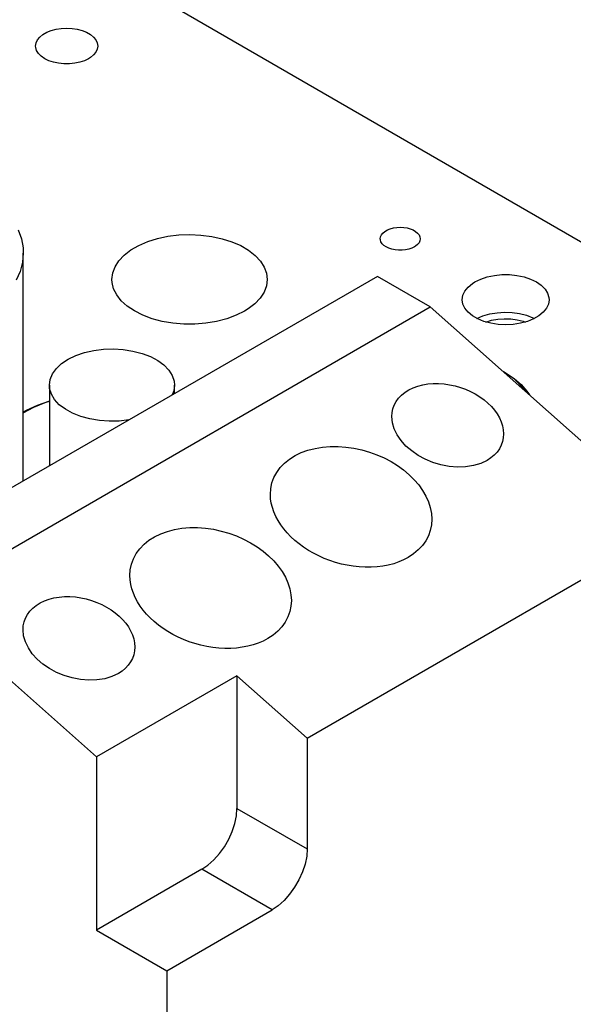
# Model space of a CAD drawing. Header units: inches. Extents: x 3 to 351, y 4 to 271.
# Tile 323 of 530: x 141.37 to 144.16, y 250.75 to 255.7. Entities that reach past the tile are written whole.
import ezdxf

# ---------------------------------------------------------------- set-up
doc = ezdxf.new("R2010")
doc.units = ezdxf.units.IN
doc.header["$LTSCALE"] = 0.5
doc.header["$MEASUREMENT"] = 0
doc.layers.add('DSS', color=7, linetype='Continuous')

msp = doc.modelspace()

# ---------------------------------------------------------------- linework, layer by layer
at = {"layer": 'DSS', "color": 132, "linetype": 'Continuous'}
for p, q in [((135.7228, 259.4769), (145.2334, 253.986)), ((141.4741, 255.613), (141.4897, 255.6259)), ((141.4897, 255.6259), (141.509, 255.637)), ((141.509, 255.637), (141.5313, 255.646)), ((141.5313, 255.646), (141.556, 255.6527)), ((141.556, 255.6527), (141.5823, 255.6568)), ((141.5823, 255.6568), (141.6094, 255.6581)), ((141.6094, 255.6581), (141.6366, 255.6568)), ((141.6366, 255.6568), (141.6629, 255.6527)), ((141.6629, 255.6527), (141.6876, 255.646)), ((141.6876, 255.646), (141.7099, 255.637)), ((141.7099, 255.637), (141.7291, 255.6259)), ((141.7291, 255.6259), (141.7448, 255.613)), ((141.4532, 255.5679), (141.4556, 255.5836)), ((141.4538, 255.5601), (141.4532, 255.5679)), ((141.4556, 255.5836), (141.4626, 255.5988)), ((141.4626, 255.5988), (141.4741, 255.613)), ((141.7448, 255.613), (141.7563, 255.5988)), ((141.7563, 255.5988), (141.7633, 255.5836)), ((141.7633, 255.5836), (141.7657, 255.5679)), ((141.7657, 255.5679), (141.7633, 255.5523)), ((141.4585, 255.5446), (141.4538, 255.5601)), ((141.4678, 255.5298), (141.4585, 255.5446)), ((141.4814, 255.5162), (141.4678, 255.5298)), ((141.499, 255.5041), (141.4814, 255.5162)), ((141.7448, 255.5228), (141.7291, 255.5099)), ((141.7563, 255.5371), (141.7448, 255.5228)), ((141.7633, 255.5523), (141.7563, 255.5371)), ((141.5198, 255.494), (141.499, 255.5041)), ((141.5434, 255.4862), (141.5198, 255.494)), ((141.569, 255.4808), (141.5434, 255.4862)), ((141.5958, 255.478), (141.569, 255.4808)), ((141.6231, 255.478), (141.5958, 255.478)), ((141.6499, 255.4808), (141.6231, 255.478)), ((141.6755, 255.4862), (141.6499, 255.4808)), ((141.6991, 255.494), (141.6755, 255.4862)), ((141.7199, 255.5041), (141.6991, 255.494)), ((141.7291, 255.5099), (141.7199, 255.5041)), ((143.1944, 254.6182), (143.2018, 254.6273)), ((143.2018, 254.6273), (143.2118, 254.6356)), ((143.2118, 254.6356), (143.2242, 254.6428)), ((143.2242, 254.6428), (143.2386, 254.6486)), ((143.2386, 254.6486), (143.2544, 254.6529)), ((143.2544, 254.6529), (143.2714, 254.6555)), ((143.2714, 254.6555), (143.2888, 254.6564)), ((143.2888, 254.6564), (143.3063, 254.6555)), ((143.3063, 254.6555), (143.3232, 254.6529)), ((143.3232, 254.6529), (143.3391, 254.6486)), ((143.3391, 254.6486), (143.3534, 254.6428)), ((143.3534, 254.6428), (143.3658, 254.6356)), ((143.3658, 254.6356), (143.3759, 254.6273)), ((143.3759, 254.6273), (143.3833, 254.6182)), ((141.973, 254.565), (142.0178, 254.5842)), ((142.0178, 254.5842), (142.0669, 254.5996)), ((142.0669, 254.5996), (142.1193, 254.6108)), ((142.1193, 254.6108), (142.1739, 254.6176)), ((142.1739, 254.6176), (142.2296, 254.6197)), ((142.2296, 254.6197), (142.2853, 254.6173)), ((142.2853, 254.6173), (142.3399, 254.6103)), ((142.3399, 254.6103), (142.3921, 254.5989)), ((142.3921, 254.5989), (142.441, 254.5833)), ((142.441, 254.5833), (142.4856, 254.5639)), ((143.1883, 254.5983), (143.1898, 254.6084)), ((143.1887, 254.5933), (143.1883, 254.5983)), ((143.1917, 254.5833), (143.1887, 254.5933)), ((143.1898, 254.6084), (143.1944, 254.6182)), ((143.1977, 254.5738), (143.1917, 254.5833)), ((143.3833, 254.5785), (143.3759, 254.5693)), ((143.3833, 254.6182), (143.3878, 254.6084)), ((143.3878, 254.5883), (143.3833, 254.5785)), ((143.3878, 254.6084), (143.3893, 254.5983)), ((143.3893, 254.5983), (143.3878, 254.5883)), ((141.8998, 254.5164), (141.9334, 254.5422)), ((141.9334, 254.5422), (141.973, 254.565)), ((142.4856, 254.5639), (142.5248, 254.5409)), ((142.5248, 254.5409), (142.5581, 254.515)), ((143.2065, 254.5651), (143.1977, 254.5738)), ((143.2178, 254.5573), (143.2065, 254.5651)), ((143.2312, 254.5508), (143.2178, 254.5573)), ((143.2463, 254.5457), (143.2312, 254.5508)), ((143.2628, 254.5423), (143.2463, 254.5457)), ((143.2801, 254.5405), (143.2628, 254.5423)), ((143.2976, 254.5405), (143.2801, 254.5405)), ((143.3148, 254.5423), (143.2976, 254.5405)), ((143.3313, 254.5457), (143.3148, 254.5423)), ((143.3465, 254.5508), (143.3313, 254.5457)), ((143.3599, 254.5573), (143.3465, 254.5508)), ((143.3658, 254.561), (143.3599, 254.5573)), ((143.3759, 254.5693), (143.3658, 254.561)), ((141.8534, 254.4579), (141.873, 254.4881)), ((141.873, 254.4881), (141.8998, 254.5164)), ((142.5581, 254.515), (142.5845, 254.4866)), ((142.5845, 254.4866), (142.6037, 254.4563)), ((141.8375, 254.3942), (141.8415, 254.4264)), ((141.8415, 254.4264), (141.8534, 254.4579)), ((142.6037, 254.4563), (142.6152, 254.4247)), ((141.8384, 254.3793), (141.8375, 254.3942)), ((141.846, 254.3474), (141.8384, 254.3793)), ((142.6188, 254.3942), (142.6148, 254.362)), ((142.6152, 254.4247), (142.6188, 254.3942)), ((143.6516, 254.3733), (143.6645, 254.3815)), ((143.6645, 254.3815), (143.6937, 254.3956)), ((143.6937, 254.3956), (143.7267, 254.4066)), ((143.7267, 254.4066), (143.7625, 254.4141)), ((143.7625, 254.4141), (143.8001, 254.418)), ((143.8001, 254.418), (143.8382, 254.418)), ((143.8382, 254.418), (143.8758, 254.4141)), ((143.8758, 254.4141), (143.9116, 254.4066)), ((143.9116, 254.4066), (143.9446, 254.3956)), ((143.9446, 254.3956), (143.9738, 254.3815)), ((143.9738, 254.3815), (143.9983, 254.3646)), ((141.8615, 254.3164), (141.846, 254.3474)), ((142.6029, 254.3305), (142.5833, 254.3003)), ((142.6148, 254.362), (142.6029, 254.3305)), ((143.6037, 254.3141), (143.6136, 254.3353)), ((143.6136, 254.3353), (143.6297, 254.3553)), ((143.6297, 254.3553), (143.6516, 254.3733)), ((143.9983, 254.3646), (144.0174, 254.3455)), ((144.0174, 254.3455), (144.0304, 254.3248)), ((141.8845, 254.287), (141.8615, 254.3164)), ((141.9145, 254.2598), (141.8845, 254.287)), ((142.5833, 254.3003), (142.5565, 254.272)), ((143.6004, 254.2922), (143.6037, 254.3141)), ((143.6037, 254.2702), (143.6004, 254.2922)), ((144.0304, 254.3248), (144.0371, 254.3032)), ((144.0379, 254.2922), (144.0346, 254.2702)), ((144.0371, 254.3032), (144.0379, 254.2922)), ((141.9509, 254.2353), (141.9145, 254.2598)), ((141.993, 254.2141), (141.9509, 254.2353)), ((142.5044, 254.2347), (142.4621, 254.2136)), ((142.5229, 254.2462), (142.5044, 254.2347)), ((142.5565, 254.272), (142.5229, 254.2462)), ((143.6136, 254.249), (143.6037, 254.2702)), ((143.6297, 254.229), (143.6136, 254.249)), ((143.6516, 254.211), (143.6297, 254.229)), ((143.7758, 254.2266), (143.8137, 254.229)), ((143.8137, 254.229), (143.8518, 254.2276)), ((143.8518, 254.2276), (143.8888, 254.2225)), ((144.0086, 254.229), (143.9867, 254.211)), ((144.0247, 254.249), (144.0086, 254.229)), ((144.0346, 254.2702), (144.0247, 254.249)), ((142.0399, 254.1966), (141.993, 254.2141)), ((142.0907, 254.1831), (142.0399, 254.1966)), ((142.1442, 254.174), (142.0907, 254.1831)), ((142.3643, 254.1828), (142.3107, 254.1738)), ((142.4151, 254.1962), (142.3643, 254.1828)), ((142.4621, 254.2136), (142.4151, 254.1962)), ((143.6785, 254.1954), (143.6516, 254.211)), ((143.6744, 254.1975), (143.7051, 254.2105)), ((143.7098, 254.1828), (143.6785, 254.1954)), ((143.7051, 254.2105), (143.7392, 254.2203)), ((143.7443, 254.1735), (143.7098, 254.1828)), ((143.7195, 254.1797), (143.7486, 254.1883)), ((143.7392, 254.2203), (143.7758, 254.2266)), ((143.7486, 254.1883), (143.7798, 254.1939)), ((143.7798, 254.1939), (143.8123, 254.1962)), ((143.8123, 254.1962), (143.8449, 254.1953)), ((143.8449, 254.1953), (143.8768, 254.191)), ((143.8768, 254.191), (143.9069, 254.1837)), ((143.8888, 254.2225), (143.9238, 254.2137)), ((143.9285, 254.1828), (143.894, 254.1735)), ((143.9069, 254.1837), (143.9188, 254.1797)), ((143.9238, 254.2137), (143.9555, 254.2015)), ((143.9598, 254.1954), (143.9285, 254.1828)), ((143.9555, 254.2015), (143.9639, 254.1975)), ((143.9867, 254.211), (143.9598, 254.1954)), ((142.1995, 254.1693), (142.1442, 254.174)), ((142.2554, 254.1692), (142.1995, 254.1693)), ((142.3107, 254.1738), (142.2554, 254.1692)), ((143.7812, 254.1678), (143.7443, 254.1735)), ((143.8191, 254.1659), (143.7812, 254.1678)), ((143.8571, 254.1678), (143.8191, 254.1659)), ((143.894, 254.1735), (143.8571, 254.1678)), ((141.5225, 253.7822), (141.4615, 253.7601)), ((141.4052, 253.7342), (141.3911, 253.7267)), ((141.4615, 253.7601), (141.4052, 253.7342))]:
    msp.add_line(p, q, dxfattribs=at)
at = {"layer": 'DSS', "color": 9, "linetype": 'Continuous'}
for p, q in [((141.3653, 254.6439), (141.3815, 254.5985)), ((141.3815, 254.5985), (141.3899, 254.5524)), ((141.3911, 254.5269), (141.3871, 254.4806)), ((141.3899, 254.5524), (141.3911, 254.5269)), ((141.3911, 253.3803), (141.3911, 254.5269)), ((141.3871, 254.4806), (141.3752, 254.4347)), ((141.3752, 254.4347), (141.3554, 254.3898)), ((143.1739, 254.4095), (140.6107, 252.9297)), ((143.4391, 254.2565), (143.1739, 254.4095)), ((140.8758, 252.7766), (143.4391, 254.2565)), ((144.6765, 253.1592), (143.4391, 254.2565)), ((143.8091, 253.9291), (143.8065, 253.9307)), ((143.8197, 253.923), (143.8091, 253.9291)), ((143.8223, 253.9212), (143.8091, 253.9291)), ((143.8197, 253.923), (143.8616, 253.8956)), ((143.8616, 253.8933), (143.8223, 253.9212)), ((143.8616, 253.8956), (143.8971, 253.8654)), ((143.8944, 253.8627), (143.8616, 253.8933)), ((143.3127, 253.8266), (143.3322, 253.8388)), ((143.3322, 253.8388), (143.3537, 253.8492)), ((143.3537, 253.8492), (143.377, 253.8577)), ((143.377, 253.8577), (143.4018, 253.8641)), ((143.4018, 253.8641), (143.4277, 253.8684)), ((143.4277, 253.8684), (143.4545, 253.8706)), ((143.4545, 253.8706), (143.4819, 253.8707)), ((143.4819, 253.8707), (143.5096, 253.8687)), ((143.5096, 253.8687), (143.5372, 253.8647)), ((143.5372, 253.8647), (143.5646, 253.8588)), ((143.5646, 253.8588), (143.5914, 253.851)), ((143.5914, 253.851), (143.6175, 253.8416)), ((143.6175, 253.8416), (143.6426, 253.8305)), ((143.9201, 253.8299), (143.8944, 253.8627)), ((143.8971, 253.8654), (143.9257, 253.8328)), ((143.9257, 253.8328), (143.9387, 253.8134)), ((143.2682, 253.7804), (143.2805, 253.7972)), ((143.2805, 253.7972), (143.2954, 253.8126)), ((143.2954, 253.8126), (143.3127, 253.8266)), ((143.6426, 253.8305), (143.6665, 253.8179)), ((143.6665, 253.8179), (143.6891, 253.8039)), ((143.6891, 253.8039), (143.7102, 253.7887)), ((143.7102, 253.7887), (143.7296, 253.7723)), ((143.2476, 253.724), (143.2517, 253.7436)), ((143.2517, 253.7436), (143.2586, 253.7624)), ((143.2586, 253.7624), (143.2682, 253.7804)), ((143.7296, 253.7723), (143.7473, 253.7549)), ((143.7473, 253.7549), (143.7629, 253.7366)), ((143.7629, 253.7366), (143.7765, 253.7176)), ((143.2462, 253.704), (143.2476, 253.724)), ((143.2493, 253.6732), (143.2462, 253.704)), ((143.7765, 253.7176), (143.7878, 253.698)), ((143.7878, 253.698), (143.7968, 253.678)), ((143.2583, 253.6424), (143.2493, 253.6732)), ((143.2729, 253.6123), (143.2583, 253.6424)), ((143.7968, 253.678), (143.8034, 253.6577)), ((143.8034, 253.6577), (143.8074, 253.6373)), ((143.8074, 253.6373), (143.8087, 253.6169)), ((143.2927, 253.5834), (143.2729, 253.6123)), ((143.8074, 253.5973), (143.8035, 253.5782)), ((143.8087, 253.6169), (143.8074, 253.5973)), ((142.7904, 253.5231), (142.824, 253.5353)), ((142.824, 253.5353), (142.8598, 253.5445)), ((142.8598, 253.5445), (142.8973, 253.5507)), ((142.8973, 253.5507), (142.936, 253.5539)), ((142.936, 253.5539), (142.9755, 253.554)), ((142.9755, 253.554), (143.0155, 253.5512)), ((143.0155, 253.5512), (143.0554, 253.5454)), ((143.0554, 253.5454), (143.0949, 253.5369)), ((143.0949, 253.5369), (143.1337, 253.5257)), ((143.3172, 253.5562), (143.2927, 253.5834)), ((143.3461, 253.5312), (143.3172, 253.5562)), ((143.7877, 253.5421), (143.7759, 253.5255)), ((143.7969, 253.5597), (143.7877, 253.5421)), ((143.8035, 253.5782), (143.7969, 253.5597)), ((142.7061, 253.4702), (142.7311, 253.4903)), ((142.7311, 253.4903), (142.7593, 253.508)), ((142.7593, 253.508), (142.7904, 253.5231)), ((143.1337, 253.5257), (143.1714, 253.512)), ((143.1714, 253.512), (143.2076, 253.496)), ((143.2076, 253.496), (143.2422, 253.4778)), ((143.3787, 253.5087), (143.3461, 253.5312)), ((143.4145, 253.4894), (143.3787, 253.5087)), ((143.453, 253.4734), (143.4145, 253.4894)), ((143.7451, 253.4964), (143.7263, 253.4841)), ((143.7617, 253.5102), (143.7451, 253.4964)), ((143.7759, 253.5255), (143.7617, 253.5102)), ((142.6668, 253.4236), (142.6846, 253.4479)), ((142.6846, 253.4479), (142.7061, 253.4702)), ((143.2422, 253.4778), (143.2748, 253.4576)), ((143.2748, 253.4576), (143.3053, 253.4356)), ((143.3053, 253.4356), (143.3334, 253.4119)), ((143.4934, 253.4613), (143.453, 253.4734)), ((143.5349, 253.4535), (143.4934, 253.4613)), ((143.5767, 253.4501), (143.5349, 253.4535)), ((143.6177, 253.4515), (143.5767, 253.4501)), ((143.6571, 253.4577), (143.6177, 253.4515)), ((143.6936, 253.4686), (143.6571, 253.4577)), ((143.7263, 253.4841), (143.6936, 253.4686)), ((142.643, 253.3704), (142.6529, 253.3977)), ((142.6529, 253.3977), (142.6668, 253.4236)), ((143.3334, 253.4119), (143.3588, 253.3868)), ((143.3588, 253.3868), (143.3814, 253.3604)), ((142.6351, 253.3132), (142.6371, 253.3422)), ((142.6371, 253.3422), (142.643, 253.3704)), ((143.3814, 253.3604), (143.401, 253.333)), ((142.6362, 253.291), (142.6351, 253.3132)), ((142.6395, 253.2688), (142.6362, 253.291)), ((143.401, 253.333), (143.4174, 253.3047)), ((143.4174, 253.3047), (143.4304, 253.2757)), ((142.645, 253.2465), (142.6395, 253.2688)), ((142.6525, 253.2244), (142.645, 253.2465)), ((143.4304, 253.2757), (143.4399, 253.2464)), ((143.4399, 253.2464), (143.4456, 253.2169)), ((142.6621, 253.2024), (142.6525, 253.2244)), ((142.6736, 253.1809), (142.6621, 253.2024)), ((143.4456, 253.2169), (143.4476, 253.1875)), ((142.1527, 253.1363), (142.1901, 253.1425)), ((142.1901, 253.1425), (142.2289, 253.1456)), ((142.2289, 253.1456), (142.2684, 253.1458)), ((142.2684, 253.1458), (142.3084, 253.1429)), ((142.3084, 253.1429), (142.3483, 253.1372)), ((142.687, 253.1597), (142.6736, 253.1809)), ((142.7022, 253.1391), (142.687, 253.1597)), ((142.7191, 253.1191), (142.7022, 253.1391)), ((142.8204, 252.0875), (144.6765, 253.1592)), ((143.4457, 253.1592), (143.44, 253.1315)), ((143.4476, 253.1875), (143.4457, 253.1592)), ((142.024, 253.0821), (142.0522, 253.0998)), ((142.0522, 253.0998), (142.0833, 253.1148)), ((142.0833, 253.1148), (142.1169, 253.127)), ((142.1169, 253.127), (142.1527, 253.1363)), ((142.3483, 253.1372), (142.3878, 253.1286)), ((142.3878, 253.1286), (142.4266, 253.1174)), ((142.4266, 253.1174), (142.4642, 253.1038)), ((142.4642, 253.1038), (142.5005, 253.0877)), ((142.7377, 253.0998), (142.7191, 253.1191)), ((142.7577, 253.0813), (142.7377, 253.0998)), ((143.4305, 253.1048), (143.4172, 253.0794)), ((143.44, 253.1315), (143.4305, 253.1048)), ((141.9597, 253.0153), (141.9775, 253.0396)), ((141.9775, 253.0396), (141.999, 253.062)), ((141.999, 253.062), (142.024, 253.0821)), ((142.5005, 253.0877), (142.5351, 253.0695)), ((142.5351, 253.0695), (142.5677, 253.0494)), ((142.5677, 253.0494), (142.5982, 253.0273)), ((142.7793, 253.0636), (142.7577, 253.0813)), ((142.8022, 253.0469), (142.7793, 253.0636)), ((142.8264, 253.0312), (142.8022, 253.0469)), ((143.4002, 253.0555), (143.3796, 253.0334)), ((143.4172, 253.0794), (143.4002, 253.0555)), ((141.9458, 252.9894), (141.9597, 253.0153)), ((142.5982, 253.0273), (142.6263, 253.0037)), ((142.6263, 253.0037), (142.6517, 252.9786)), ((142.8518, 253.0167), (142.8264, 253.0312)), ((142.8782, 253.0032), (142.8518, 253.0167)), ((142.9055, 252.9911), (142.8782, 253.0032)), ((142.9337, 252.9802), (142.9055, 252.9911)), ((143.3286, 252.9956), (143.3057, 252.9837)), ((143.3557, 253.0133), (143.3286, 252.9956)), ((143.3796, 253.0334), (143.3557, 253.0133)), ((141.9299, 252.9339), (141.9359, 252.9622)), ((141.9359, 252.9622), (141.9458, 252.9894)), ((142.6517, 252.9786), (142.6743, 252.9522)), ((142.6743, 252.9522), (142.6939, 252.9247)), ((142.9626, 252.9708), (142.9337, 252.9802)), ((142.9921, 252.9628), (142.9626, 252.9708)), ((143.0219, 252.9563), (142.9921, 252.9628)), ((143.052, 252.9514), (143.0219, 252.9563)), ((143.0823, 252.9482), (143.052, 252.9514)), ((143.1124, 252.9466), (143.0823, 252.9482)), ((143.1423, 252.9467), (143.1124, 252.9466)), ((143.1717, 252.9485), (143.1423, 252.9467)), ((143.2005, 252.9521), (143.1717, 252.9485)), ((143.2285, 252.9575), (143.2005, 252.9521)), ((143.2555, 252.9645), (143.2285, 252.9575)), ((143.2813, 252.9733), (143.2555, 252.9645)), ((143.3057, 252.9837), (143.2813, 252.9733)), ((141.928, 252.905), (141.9299, 252.9339)), ((141.9291, 252.8828), (141.928, 252.905)), ((142.6939, 252.9247), (142.7103, 252.8964)), ((142.7103, 252.8964), (142.7233, 252.8675)), ((141.9324, 252.8605), (141.9291, 252.8828)), ((141.9379, 252.8383), (141.9324, 252.8605)), ((142.7233, 252.8675), (142.7328, 252.8381)), ((141.5209, 252.786), (141.5456, 252.7924)), ((141.5456, 252.7924), (141.5716, 252.7967)), ((141.5716, 252.7967), (141.5984, 252.7989)), ((141.5984, 252.7989), (141.6258, 252.799)), ((141.6258, 252.799), (141.6534, 252.797)), ((141.6534, 252.797), (141.6811, 252.7931)), ((141.6811, 252.7931), (141.7084, 252.7871)), ((141.9454, 252.8161), (141.9379, 252.8383)), ((141.955, 252.7942), (141.9454, 252.8161)), ((141.9665, 252.7726), (141.955, 252.7942)), ((142.7328, 252.8381), (142.7385, 252.8086)), ((142.7385, 252.8086), (142.7405, 252.7793)), ((140.8758, 252.7766), (141.7597, 251.9928)), ((141.4392, 252.741), (141.4565, 252.7549)), ((141.4565, 252.7549), (141.476, 252.7672)), ((141.476, 252.7672), (141.4976, 252.7776)), ((141.4976, 252.7776), (141.5209, 252.786)), ((141.7084, 252.7871), (141.7353, 252.7794)), ((141.7353, 252.7794), (141.7613, 252.7699)), ((141.7613, 252.7699), (141.7864, 252.7588)), ((141.7864, 252.7588), (141.8104, 252.7462)), ((141.8104, 252.7462), (141.833, 252.7323)), ((141.9799, 252.7515), (141.9665, 252.7726)), ((141.9951, 252.7309), (141.9799, 252.7515)), ((142.7386, 252.7509), (142.7329, 252.7233)), ((142.7405, 252.7793), (142.7386, 252.7509)), ((141.4024, 252.6908), (141.4121, 252.7087)), ((141.4121, 252.7087), (141.4243, 252.7255)), ((141.4243, 252.7255), (141.4392, 252.741)), ((141.833, 252.7323), (141.8541, 252.717)), ((141.8541, 252.717), (141.8735, 252.7007)), ((141.8735, 252.7007), (141.8911, 252.6833)), ((142.012, 252.7109), (141.9951, 252.7309)), ((142.0305, 252.6916), (142.012, 252.7109)), ((142.7234, 252.6966), (142.7101, 252.6711)), ((142.7329, 252.7233), (142.7234, 252.6966)), ((141.3901, 252.6323), (141.3914, 252.6524)), ((141.3914, 252.6524), (141.3955, 252.6719)), ((141.3955, 252.6719), (141.4024, 252.6908)), ((141.8911, 252.6833), (141.9068, 252.665)), ((141.9068, 252.665), (141.9203, 252.646)), ((141.9203, 252.646), (141.9317, 252.6264)), ((142.0506, 252.673), (142.0305, 252.6916)), ((142.0722, 252.6554), (142.0506, 252.673)), ((142.0951, 252.6387), (142.0722, 252.6554)), ((142.6931, 252.6472), (142.6725, 252.6251)), ((142.7101, 252.6711), (142.6931, 252.6472)), ((141.3931, 252.6015), (141.3901, 252.6323)), ((141.4021, 252.5708), (141.3931, 252.6015)), ((141.9317, 252.6264), (141.9407, 252.6064)), ((141.9407, 252.6064), (141.9472, 252.586)), ((142.1193, 252.623), (142.0951, 252.6387)), ((142.1447, 252.6084), (142.1193, 252.623)), ((142.1711, 252.595), (142.1447, 252.6084)), ((142.1984, 252.5828), (142.1711, 252.595)), ((142.6486, 252.6051), (142.6215, 252.5874)), ((142.6725, 252.6251), (142.6486, 252.6051)), ((141.4167, 252.5407), (141.4021, 252.5708)), ((141.9472, 252.586), (141.9512, 252.5656)), ((141.9512, 252.5656), (141.9526, 252.5453)), ((141.9526, 252.5453), (141.9513, 252.5257)), ((142.2266, 252.572), (142.1984, 252.5828)), ((142.2555, 252.5625), (142.2266, 252.572)), ((142.285, 252.5545), (142.2555, 252.5625)), ((142.3148, 252.5481), (142.285, 252.5545)), ((142.3449, 252.5432), (142.3148, 252.5481)), ((142.4934, 252.5439), (142.4646, 252.5403)), ((142.5214, 252.5492), (142.4934, 252.5439)), ((142.5484, 252.5563), (142.5214, 252.5492)), ((142.5742, 252.565), (142.5484, 252.5563)), ((142.5986, 252.5754), (142.5742, 252.565)), ((142.6215, 252.5874), (142.5986, 252.5754)), ((141.4365, 252.5118), (141.4167, 252.5407)), ((141.4611, 252.4846), (141.4365, 252.5118)), ((141.9473, 252.5065), (141.9407, 252.488)), ((141.9513, 252.5257), (141.9473, 252.5065)), ((142.3752, 252.5399), (142.3449, 252.5432)), ((142.4053, 252.5383), (142.3752, 252.5399)), ((142.4352, 252.5384), (142.4053, 252.5383)), ((142.4646, 252.5403), (142.4352, 252.5384)), ((141.4899, 252.4595), (141.4611, 252.4846)), ((141.5225, 252.4371), (141.4899, 252.4595)), ((141.9198, 252.4539), (141.9055, 252.4386)), ((141.9315, 252.4704), (141.9198, 252.4539)), ((141.9407, 252.488), (141.9315, 252.4704)), ((141.5584, 252.4177), (141.5225, 252.4371)), ((141.5968, 252.4018), (141.5584, 252.4177)), ((141.6372, 252.3897), (141.5968, 252.4018)), ((142.4668, 252.401), (141.7597, 251.9928)), ((141.8374, 252.397), (141.8009, 252.386)), ((141.8702, 252.4124), (141.8374, 252.397)), ((141.8889, 252.4247), (141.8702, 252.4124)), ((141.9055, 252.4386), (141.8889, 252.4247)), ((142.8204, 252.0875), (142.4668, 252.401)), ((142.4668, 252.401), (142.4668, 251.7339)), ((141.6787, 252.3818), (141.6372, 252.3897)), ((141.7205, 252.3785), (141.6787, 252.3818)), ((141.7616, 252.3798), (141.7205, 252.3785)), ((141.8009, 252.386), (141.7616, 252.3798)), ((142.8204, 252.0875), (142.8204, 251.5298)), ((141.7597, 251.9928), (141.7597, 251.1215)), ((142.4641, 251.6969), (142.4668, 251.7339)), ((142.4431, 251.6182), (142.4561, 251.6579)), ((142.4561, 251.6579), (142.4641, 251.6969)), ((142.4254, 251.5788), (142.4431, 251.6182)), ((142.4037, 251.5411), (142.4254, 251.5788)), ((142.3505, 251.4749), (142.3784, 251.5061)), ((142.3784, 251.5061), (142.4037, 251.5411)), ((142.8204, 251.5298), (142.8177, 251.4928)), ((142.3207, 251.4485), (142.3505, 251.4749)), ((142.8177, 251.4928), (142.8097, 251.4538)), ((142.29, 251.4277), (141.7597, 251.1215)), ((142.29, 251.4277), (142.3207, 251.4485)), ((142.7967, 251.414), (142.779, 251.3747)), ((142.8097, 251.4538), (142.7967, 251.414)), ((142.779, 251.3747), (142.7572, 251.337)), ((142.7572, 251.337), (142.732, 251.302)), ((142.704, 251.2708), (142.6743, 251.2444)), ((142.732, 251.302), (142.704, 251.2708)), ((142.1133, 250.9174), (142.6436, 251.2236)), ((142.6743, 251.2444), (142.6436, 251.2236)), ((141.7597, 251.1215), (142.1133, 250.9174)), ((142.1133, 250.9174), (142.1133, 249.2044))]:
    msp.add_line(p, q, dxfattribs=at)
at = {"layer": 'DSS', "color": 96, "linetype": 'Continuous'}
for p, q in [((141.6991, 254.0258), (141.7458, 254.0364)), ((141.7458, 254.0364), (141.7948, 254.0426)), ((141.7948, 254.0426), (141.8448, 254.0443)), ((141.8448, 254.0443), (141.8947, 254.0413)), ((141.8947, 254.0413), (141.9432, 254.0338)), ((141.9432, 254.0338), (141.9889, 254.0219)), ((141.5844, 253.9707), (141.6174, 253.9926)), ((141.6174, 253.9926), (141.6559, 254.0111)), ((141.6559, 254.0111), (141.6991, 254.0258)), ((141.9889, 254.0219), (142.0308, 254.006)), ((142.0308, 254.006), (142.0679, 253.9865)), ((142.0679, 253.9865), (142.099, 253.9638)), ((141.5384, 253.9195), (141.5579, 253.9462)), ((141.5579, 253.9462), (141.5844, 253.9707)), ((142.099, 253.9638), (142.1236, 253.9385)), ((142.1236, 253.9385), (142.1409, 253.9114)), ((141.5225, 253.8625), (141.5265, 253.8913)), ((141.5265, 253.8913), (141.5384, 253.9195)), ((142.1409, 253.9114), (142.1504, 253.8829)), ((142.1504, 253.8829), (142.1524, 253.8625)), ((141.5225, 253.8625), (141.5225, 253.4671)), ((141.5239, 253.8455), (141.5225, 253.8625)), ((141.5325, 253.817), (141.5239, 253.8455)), ((142.1484, 253.8336), (142.1405, 253.8129)), ((142.1524, 253.8625), (142.1484, 253.8336)), ((142.1524, 253.8198), (142.1524, 253.8625)), ((141.5018, 253.7748), (141.5225, 253.782)), ((141.5489, 253.7896), (141.5325, 253.817)), ((141.5726, 253.7641), (141.5489, 253.7896)), ((141.3911, 253.7237), (141.444, 253.7511)), ((141.444, 253.7511), (141.5018, 253.7748)), ((141.603, 253.7411), (141.5726, 253.7641)), ((141.6393, 253.7211), (141.603, 253.7411)), ((141.6807, 253.7048), (141.6393, 253.7211)), ((141.7261, 253.6924), (141.6807, 253.7048)), ((141.7742, 253.6843), (141.7261, 253.6924)), ((141.824, 253.6808), (141.7742, 253.6843)), ((141.9233, 253.6875), (141.8741, 253.6819)), ((141.8741, 253.6819), (141.824, 253.6808)), ((141.5225, 253.4671), (141.5231, 253.4564)), ((142.4668, 251.7339), (142.8204, 251.5298)), ((142.6436, 251.2236), (142.29, 251.4277))]:
    msp.add_line(p, q, dxfattribs=at)

doc.saveas('drawing.dxf')
